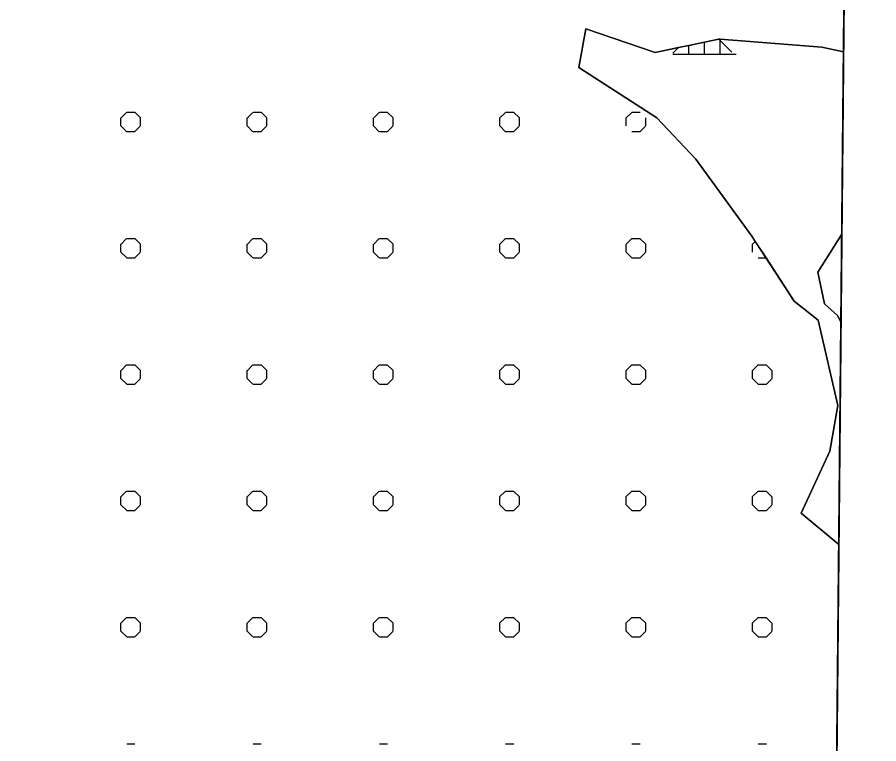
# Model space of a CAD drawing. Extents: x 427903 to 430077, y 4477233 to 4480385.
# Drawn here: x 429845.9 to 430050.5, y 4478968 to 4479140.6 of the extents above; entities that cross this region are included whole.
import ezdxf

# ---------------------------------------------------------------- set-up
doc = ezdxf.new("R2010")
doc.units = 0
for name, color, linetype in [('ADA', 7, 'Continuous'), ('PL_AYA_ORMAN', 7, 'Continuous'), ('PL_KA_TARIM_OZEL', 7, 'Continuous'), ('rezerv yapı alan', 7, 'Continuous'), ('SıNıR', 7, 'Continuous'), ('TR_ORMAN', 7, 'Continuous'), ('TR_OZELMAHSUL', 7, 'Continuous')]:
    doc.layers.add(name, color=color, linetype=linetype)

msp = doc.modelspace()

# ---------------------------------------------------------------- linework, layer by layer
at = {"layer": 'ADA'}
for p, q in [((429979.26, 4479128.62), (429980.92, 4479137.77)), ((429980.92, 4479137.77), (429997.39, 4479132.22)), ((429997.39, 4479132.22), (430012.66, 4479135.39)), ((430012.66, 4479135.39), (430037.04, 4479133.44)), ((430037.04, 4479133.44), (430042.16, 4479132.34)), ((429997.81, 4479116.64), (429979.26, 4479128.62)), ((430007.08, 4479106.82), (429997.81, 4479116.64)), ((430020.35, 4479088.57), (430007.08, 4479106.82)), ((430030.44, 4479073.12), (430020.35, 4479088.57)), ((430041.74, 4479089.04), (430036.04, 4479080.01)), ((430036.04, 4479080.01), (430037.61, 4479072.46)), ((430036.16, 4479068.6), (430030.44, 4479073.12)), ((430037.61, 4479072.46), (430040.76, 4479069.73)), ((430040.76, 4479069.73), (430041.54, 4479068.24)), ((430040.79, 4479048.32), (430036.16, 4479068.6)), ((430038.92, 4479037.51), (430040.79, 4479048.32)), ((430032.07, 4479022.76), (430038.92, 4479037.51)), ((430041.04, 4479015.36), (430032.07, 4479022.76))]:
    msp.add_line(p, q, dxfattribs=at)
at = {"layer": 'PL_AYA_ORMAN'}
for points in [[(430042.16, 4479132.34), (430037.04, 4479133.44), (430012.89, 4479135.38), (430012.66, 4479135.39), (430012.52, 4479135.37), (430009.14, 4479134.66), (430005.39, 4479133.88), (430002.95, 4479133.38), (429997.39, 4479132.22), (429980.92, 4479137.77), (429979.26, 4479128.62), (429997.81, 4479116.64), (430007.08, 4479106.82), (430020.35, 4479088.57), (430021.18, 4479087.31), (430023.74, 4479083.39), (430030.44, 4479073.12), (430036.16, 4479068.6), (430040.79, 4479048.32), (430038.92, 4479037.51), (430032.07, 4479022.76), (430041.04, 4479015.36)], [(430041.74, 4479089.04), (430042.16, 4479132.34)], [(430041.54, 4479068.24), (430040.76, 4479069.73), (430037.61, 4479072.46), (430036.04, 4479080.01), (430041.74, 4479089.04)], [(430041.04, 4479015.36), (430041.54, 4479068.24)]]:
    msp.add_lwpolyline(points, dxfattribs=at)
at = {"layer": 'PL_KA_TARIM_OZEL'}
for points in [[(430042.16, 4479132.34), (430042.57, 4479176.16)], [(430041.04, 4479015.36), (430032.07, 4479022.76), (430038.92, 4479037.51), (430040.79, 4479048.32), (430036.16, 4479068.6), (430030.44, 4479073.12), (430020.35, 4479088.57), (430007.08, 4479106.82), (429997.81, 4479116.64), (429979.26, 4479128.62), (429980.92, 4479137.77), (429997.39, 4479132.22), (430002.95, 4479133.38), (430005.39, 4479133.88), (430009.14, 4479134.66), (430012.52, 4479135.37), (430012.66, 4479135.39), (430012.89, 4479135.38), (430037.04, 4479133.44), (430042.16, 4479132.34)], [(430041.74, 4479089.04), (430036.04, 4479080.01), (430037.61, 4479072.46), (430040.76, 4479069.73), (430041.54, 4479068.24)], [(430041.54, 4479068.24), (430041.74, 4479089.04)], [(430039.62, 4478866.32), (430041.04, 4479015.36)]]:
    msp.add_lwpolyline(points, dxfattribs=at)
at = {"layer": 'rezerv yapı alan'}
msp.add_lwpolyline([(430040.04, 4478910.67), (430050.52, 4480009.82), (427929.02, 4480028.95), (427921.98, 4479290.57)], dxfattribs=at)
at = {"layer": 'SıNıR'}
msp.add_line((430050.52, 4480009.82), (430024.04, 4477233.04), dxfattribs=at)
at = {"layer": 'TR_ORMAN'}
for p, q in [((430009.14, 4479131.81), (430009.14, 4479134.66)), ((430015.6, 4479132.29), (430012.52, 4479135.37)), ((430012.89, 4479131.81), (430012.89, 4479135.38)), ((430001.61, 4479132.04), (430002.95, 4479133.38)), ((430005.39, 4479131.81), (430005.39, 4479133.88)), ((430001.64, 4479131.81), (430016.64, 4479131.81))]:
    msp.add_line(p, q, dxfattribs=at)
at = {"layer": 'TR_OZELMAHSUL'}
for p, q in [((429870.49, 4479116.62), (429871.84, 4479117.97)), ((429871.9, 4479118.02), (429873.82, 4479118.02)), ((429875.16, 4479116.65), (429873.81, 4479118.01)), ((429900.49, 4479116.62), (429901.84, 4479117.97)), ((429901.9, 4479118.02), (429903.82, 4479118.02)), ((429905.16, 4479116.65), (429903.81, 4479118.01)), ((429930.49, 4479116.62), (429931.84, 4479117.97)), ((429931.9, 4479118.02), (429933.82, 4479118.02)), ((429935.16, 4479116.65), (429933.8, 4479118.01)), ((429960.48, 4479116.62), (429961.84, 4479117.97)), ((429961.9, 4479118.02), (429963.82, 4479118.02)), ((429965.16, 4479116.65), (429963.8, 4479118.01)), ((429990.48, 4479116.62), (429991.84, 4479117.97)), ((429991.9, 4479118.02), (429993.82, 4479118.02)), ((429870.54, 4479114.75), (429870.54, 4479116.66)), ((429875.17, 4479114.75), (429875.17, 4479116.66)), ((429900.54, 4479114.75), (429900.54, 4479116.66)), ((429905.17, 4479114.75), (429905.17, 4479116.66)), ((429930.54, 4479114.75), (429930.54, 4479116.66)), ((429935.17, 4479114.75), (429935.17, 4479116.66)), ((429960.54, 4479114.75), (429960.54, 4479116.66)), ((429965.17, 4479114.75), (429965.17, 4479116.66)), ((429990.54, 4479114.75), (429990.54, 4479116.66)), ((429995.17, 4479114.75), (429995.17, 4479116.66)), ((429871.89, 4479113.38), (429870.54, 4479114.74)), ((429873.76, 4479113.35), (429875.11, 4479114.7)), ((429901.89, 4479113.38), (429900.54, 4479114.74)), ((429903.76, 4479113.35), (429905.11, 4479114.7)), ((429931.89, 4479113.38), (429930.53, 4479114.74)), ((429933.76, 4479113.35), (429935.11, 4479114.7)), ((429961.89, 4479113.38), (429960.53, 4479114.74)), ((429963.75, 4479113.35), (429965.11, 4479114.7)), ((429993.75, 4479113.35), (429995.11, 4479114.7)), ((429871.9, 4479113.39), (429873.82, 4479113.39)), ((429901.9, 4479113.39), (429903.82, 4479113.39)), ((429931.9, 4479113.39), (429933.82, 4479113.39)), ((429961.9, 4479113.39), (429963.82, 4479113.39)), ((429991.9, 4479113.39), (429993.82, 4479113.39)), ((429870.49, 4479086.62), (429871.84, 4479087.97)), ((429871.9, 4479088.02), (429873.82, 4479088.02)), ((429875.16, 4479086.65), (429873.8, 4479088.01)), ((429900.49, 4479086.62), (429901.84, 4479087.97)), ((429901.9, 4479088.02), (429903.82, 4479088.02)), ((429905.16, 4479086.65), (429903.8, 4479088.01)), ((429930.49, 4479086.62), (429931.84, 4479087.97)), ((429931.9, 4479088.02), (429933.82, 4479088.02)), ((429935.16, 4479086.65), (429933.8, 4479088.01)), ((429960.48, 4479086.62), (429961.84, 4479087.97)), ((429961.9, 4479088.02), (429963.82, 4479088.02)), ((429965.16, 4479086.65), (429963.8, 4479088.01)), ((429990.48, 4479086.62), (429991.84, 4479087.97)), ((429991.9, 4479088.02), (429993.82, 4479088.02)), ((429995.16, 4479086.65), (429993.8, 4479088.01)), ((430020.48, 4479086.62), (430021.18, 4479087.31)), ((429870.54, 4479084.75), (429870.54, 4479086.66)), ((429875.17, 4479084.75), (429875.17, 4479086.66)), ((429900.54, 4479084.75), (429900.54, 4479086.66)), ((429905.17, 4479084.75), (429905.17, 4479086.66)), ((429930.54, 4479084.75), (429930.54, 4479086.66)), ((429935.17, 4479084.75), (429935.17, 4479086.66)), ((429960.54, 4479084.75), (429960.54, 4479086.66)), ((429965.17, 4479084.75), (429965.17, 4479086.66)), ((429990.54, 4479084.75), (429990.54, 4479086.66)), ((429995.17, 4479084.75), (429995.17, 4479086.66)), ((430020.54, 4479084.75), (430020.54, 4479086.66)), ((429871.89, 4479083.38), (429870.53, 4479084.74)), ((429871.9, 4479083.39), (429873.82, 4479083.39)), ((429873.76, 4479083.35), (429875.11, 4479084.7)), ((429901.89, 4479083.38), (429900.53, 4479084.74)), ((429901.9, 4479083.39), (429903.82, 4479083.39)), ((429903.76, 4479083.35), (429905.11, 4479084.7)), ((429931.89, 4479083.38), (429930.53, 4479084.74)), ((429931.9, 4479083.39), (429933.82, 4479083.39)), ((429933.76, 4479083.35), (429935.11, 4479084.7)), ((429961.89, 4479083.38), (429960.53, 4479084.74)), ((429961.9, 4479083.39), (429963.82, 4479083.39)), ((429963.75, 4479083.35), (429965.11, 4479084.7)), ((429991.89, 4479083.38), (429990.53, 4479084.74)), ((429991.9, 4479083.39), (429993.82, 4479083.39)), ((429993.75, 4479083.35), (429995.11, 4479084.7)), ((430021.9, 4479083.39), (430023.74, 4479083.39)), ((429870.49, 4479056.62), (429871.84, 4479057.97)), ((429870.54, 4479054.75), (429870.54, 4479056.66)), ((429871.9, 4479058.02), (429873.82, 4479058.02)), ((429875.16, 4479056.66), (429873.8, 4479058.01)), ((429875.17, 4479054.75), (429875.17, 4479056.66)), ((429900.49, 4479056.62), (429901.84, 4479057.97)), ((429900.54, 4479054.75), (429900.54, 4479056.66)), ((429901.9, 4479058.02), (429903.82, 4479058.02)), ((429905.16, 4479056.66), (429903.8, 4479058.01)), ((429905.17, 4479054.75), (429905.17, 4479056.66)), ((429930.49, 4479056.62), (429931.84, 4479057.97)), ((429930.54, 4479054.75), (429930.54, 4479056.66)), ((429931.9, 4479058.02), (429933.82, 4479058.02)), ((429935.16, 4479056.66), (429933.8, 4479058.01)), ((429935.17, 4479054.75), (429935.17, 4479056.66)), ((429960.48, 4479056.62), (429961.84, 4479057.97)), ((429960.54, 4479054.75), (429960.54, 4479056.66)), ((429961.9, 4479058.02), (429963.82, 4479058.02)), ((429965.16, 4479056.66), (429963.8, 4479058.01)), ((429965.17, 4479054.75), (429965.17, 4479056.66)), ((429990.48, 4479056.62), (429991.84, 4479057.97)), ((429990.54, 4479054.75), (429990.54, 4479056.66)), ((429991.9, 4479058.02), (429993.82, 4479058.02)), ((429995.16, 4479056.66), (429993.8, 4479058.01)), ((429995.17, 4479054.75), (429995.17, 4479056.66)), ((430020.48, 4479056.62), (430021.84, 4479057.97)), ((430020.54, 4479054.75), (430020.54, 4479056.66)), ((430021.9, 4479058.02), (430023.82, 4479058.02)), ((430025.16, 4479056.66), (430023.8, 4479058.01)), ((430025.17, 4479054.75), (430025.17, 4479056.66)), ((429871.89, 4479053.39), (429870.53, 4479054.74)), ((429873.76, 4479053.35), (429875.11, 4479054.7)), ((429901.89, 4479053.39), (429900.53, 4479054.74)), ((429903.76, 4479053.35), (429905.11, 4479054.7)), ((429931.89, 4479053.39), (429930.53, 4479054.74)), ((429933.76, 4479053.35), (429935.11, 4479054.7)), ((429961.89, 4479053.39), (429960.53, 4479054.74)), ((429963.75, 4479053.35), (429965.11, 4479054.7)), ((429991.89, 4479053.39), (429990.53, 4479054.74)), ((429993.75, 4479053.35), (429995.11, 4479054.7)), ((430021.89, 4479053.39), (430020.53, 4479054.74)), ((430023.75, 4479053.35), (430025.11, 4479054.7)), ((429871.9, 4479053.39), (429873.82, 4479053.39)), ((429901.9, 4479053.39), (429903.82, 4479053.39)), ((429931.9, 4479053.39), (429933.82, 4479053.39)), ((429961.9, 4479053.39), (429963.82, 4479053.39)), ((429991.9, 4479053.39), (429993.82, 4479053.39)), ((430021.9, 4479053.39), (430023.82, 4479053.39)), ((429870.49, 4479026.62), (429871.84, 4479027.97)), ((429871.9, 4479028.02), (429873.82, 4479028.02)), ((429875.16, 4479026.66), (429873.8, 4479028.01)), ((429900.49, 4479026.62), (429901.84, 4479027.97)), ((429901.9, 4479028.02), (429903.82, 4479028.02)), ((429905.16, 4479026.66), (429903.8, 4479028.01)), ((429930.49, 4479026.62), (429931.84, 4479027.97)), ((429931.9, 4479028.02), (429933.82, 4479028.02)), ((429935.16, 4479026.66), (429933.8, 4479028.01)), ((429960.48, 4479026.62), (429961.84, 4479027.97)), ((429961.9, 4479028.02), (429963.82, 4479028.02)), ((429965.16, 4479026.66), (429963.8, 4479028.01)), ((429990.48, 4479026.62), (429991.84, 4479027.97)), ((429991.9, 4479028.02), (429993.82, 4479028.02)), ((429995.16, 4479026.66), (429993.8, 4479028.01)), ((430020.48, 4479026.62), (430021.84, 4479027.97)), ((430021.9, 4479028.02), (430023.82, 4479028.02)), ((430025.16, 4479026.66), (430023.8, 4479028.01)), ((429870.54, 4479024.75), (429870.54, 4479026.66)), ((429875.17, 4479024.75), (429875.17, 4479026.66)), ((429900.54, 4479024.75), (429900.54, 4479026.66)), ((429905.17, 4479024.75), (429905.17, 4479026.66)), ((429930.54, 4479024.75), (429930.54, 4479026.66)), ((429935.17, 4479024.75), (429935.17, 4479026.66)), ((429960.54, 4479024.75), (429960.54, 4479026.66)), ((429965.17, 4479024.75), (429965.17, 4479026.66)), ((429990.54, 4479024.75), (429990.54, 4479026.66)), ((429995.17, 4479024.75), (429995.17, 4479026.66)), ((430020.54, 4479024.75), (430020.54, 4479026.66)), ((430025.17, 4479024.75), (430025.17, 4479026.66)), ((429871.89, 4479023.39), (429870.53, 4479024.74)), ((429873.76, 4479023.35), (429875.11, 4479024.7)), ((429901.89, 4479023.39), (429900.53, 4479024.74)), ((429903.76, 4479023.35), (429905.11, 4479024.7)), ((429931.89, 4479023.39), (429930.53, 4479024.74)), ((429933.76, 4479023.35), (429935.11, 4479024.7)), ((429961.89, 4479023.39), (429960.53, 4479024.74)), ((429963.75, 4479023.35), (429965.11, 4479024.7)), ((429991.89, 4479023.39), (429990.53, 4479024.74)), ((429993.75, 4479023.35), (429995.11, 4479024.7)), ((430021.89, 4479023.39), (430020.53, 4479024.74)), ((430023.75, 4479023.35), (430025.11, 4479024.7)), ((429871.9, 4479023.39), (429873.82, 4479023.39)), ((429901.9, 4479023.39), (429903.82, 4479023.39)), ((429931.9, 4479023.39), (429933.82, 4479023.39)), ((429961.9, 4479023.39), (429963.82, 4479023.39)), ((429991.9, 4479023.39), (429993.82, 4479023.39)), ((430021.9, 4479023.39), (430023.82, 4479023.39)), ((429870.49, 4478996.62), (429871.84, 4478997.97)), ((429871.9, 4478998.02), (429873.82, 4478998.02)), ((429875.16, 4478996.66), (429873.8, 4478998.01)), ((429900.49, 4478996.62), (429901.84, 4478997.97)), ((429901.9, 4478998.02), (429903.82, 4478998.02)), ((429905.16, 4478996.66), (429903.8, 4478998.01)), ((429930.49, 4478996.62), (429931.84, 4478997.97)), ((429931.9, 4478998.02), (429933.82, 4478998.02)), ((429935.16, 4478996.66), (429933.8, 4478998.01)), ((429960.48, 4478996.62), (429961.84, 4478997.97)), ((429961.9, 4478998.02), (429963.82, 4478998.02)), ((429965.16, 4478996.66), (429963.8, 4478998.01)), ((429990.48, 4478996.62), (429991.84, 4478997.97)), ((429991.9, 4478998.02), (429993.82, 4478998.02)), ((429995.16, 4478996.66), (429993.8, 4478998.01)), ((430020.48, 4478996.62), (430021.84, 4478997.97)), ((430021.9, 4478998.02), (430023.82, 4478998.02)), ((430025.16, 4478996.66), (430023.8, 4478998.01)), ((429870.54, 4478994.75), (429870.54, 4478996.66)), ((429875.17, 4478994.75), (429875.17, 4478996.66)), ((429900.54, 4478994.75), (429900.54, 4478996.66)), ((429905.17, 4478994.75), (429905.17, 4478996.66)), ((429930.54, 4478994.75), (429930.54, 4478996.66)), ((429935.17, 4478994.75), (429935.17, 4478996.66)), ((429960.54, 4478994.75), (429960.54, 4478996.66)), ((429965.17, 4478994.75), (429965.17, 4478996.66)), ((429990.54, 4478994.75), (429990.54, 4478996.66)), ((429995.17, 4478994.75), (429995.17, 4478996.66)), ((430020.54, 4478994.75), (430020.54, 4478996.66)), ((430025.17, 4478994.75), (430025.17, 4478996.66)), ((429871.89, 4478993.39), (429870.53, 4478994.74)), ((429871.9, 4478993.39), (429873.82, 4478993.39)), ((429873.76, 4478993.35), (429875.11, 4478994.7)), ((429901.89, 4478993.39), (429900.53, 4478994.74)), ((429901.9, 4478993.39), (429903.82, 4478993.39)), ((429903.76, 4478993.35), (429905.11, 4478994.7)), ((429931.89, 4478993.39), (429930.53, 4478994.74)), ((429931.9, 4478993.39), (429933.82, 4478993.39)), ((429933.76, 4478993.35), (429935.11, 4478994.7)), ((429961.89, 4478993.39), (429960.53, 4478994.74)), ((429961.9, 4478993.39), (429963.82, 4478993.39)), ((429963.75, 4478993.35), (429965.11, 4478994.7)), ((429991.89, 4478993.39), (429990.53, 4478994.74)), ((429991.9, 4478993.39), (429993.82, 4478993.39)), ((429993.75, 4478993.35), (429995.11, 4478994.7)), ((430021.89, 4478993.39), (430020.53, 4478994.74)), ((430021.9, 4478993.39), (430023.82, 4478993.39)), ((430023.75, 4478993.35), (430025.11, 4478994.7)), ((429871.9, 4478968.02), (429873.82, 4478968.02)), ((429901.9, 4478968.02), (429903.82, 4478968.02)), ((429931.9, 4478968.02), (429933.82, 4478968.02)), ((429961.9, 4478968.02), (429963.82, 4478968.02)), ((429991.9, 4478968.02), (429993.82, 4478968.02)), ((430021.9, 4478968.02), (430023.82, 4478968.02))]:
    msp.add_line(p, q, dxfattribs=at)

doc.saveas('drawing.dxf')
